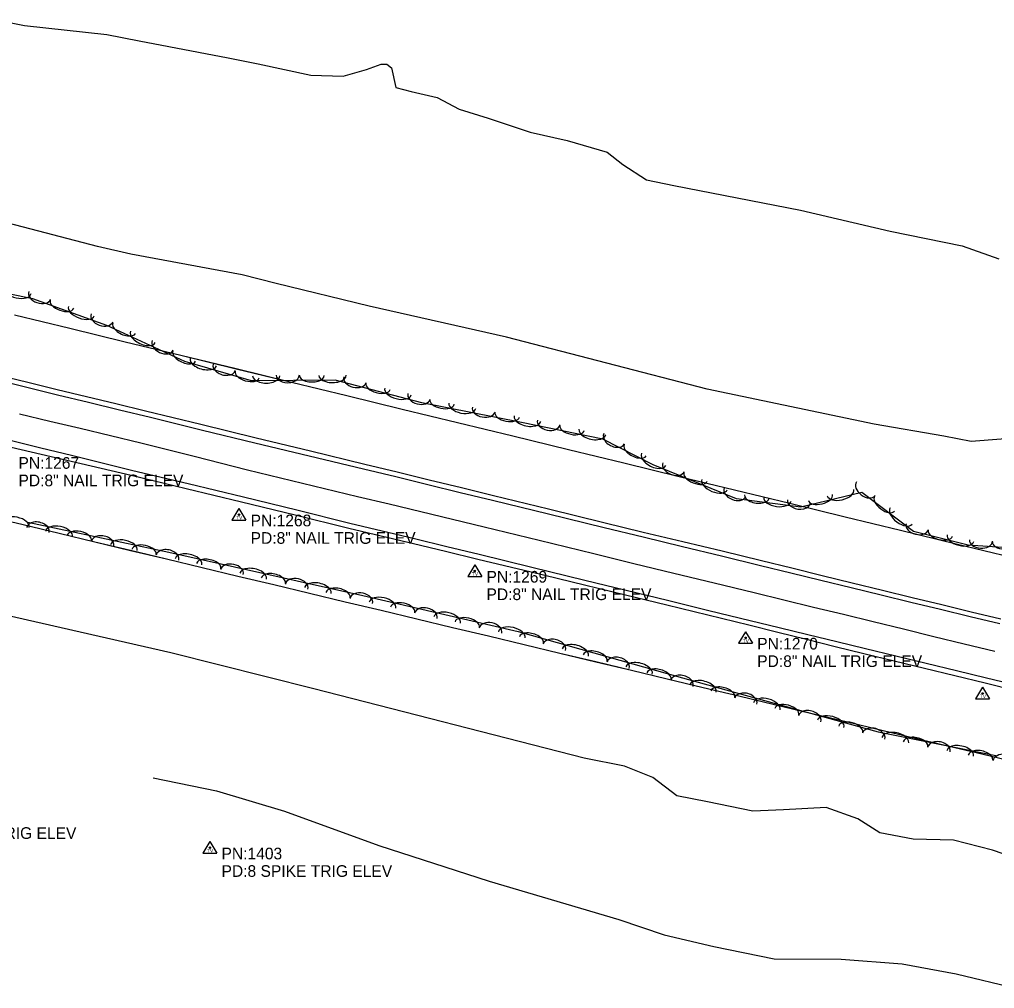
# Model space of a CAD drawing. Extents: x 1441650 to 1491889, y 345904 to 358319.
# Drawn here: x 1474446.2 to 1474864.3, y 347579.3 to 347994.7 of the extents above; entities that cross this region are included whole.
import ezdxf

# ---------------------------------------------------------------- set-up
doc = ezdxf.new("R2010")
doc.units = 0
for name, color, linetype in [('S_EDGE_PAVEMENT', 7, 'Continuous'), ('S_PAVEMENT_CROWN', 7, 'Continuous'), ('S_SECONDARY_CTL', 7, 'Continuous'), ('S_SECONDARY_CTL_ANNOT', 7, 'Continuous'), ('S_SHOULDER', 7, 'Continuous'), ('S_STREAM', 7, 'Continuous'), ('S_TREE', 7, 'Continuous')]:
    doc.layers.add(name, color=color, linetype=linetype)

msp = doc.modelspace()

# ---------------------------------------------------------------- linework, layer by layer
at = {"layer": 'S_EDGE_PAVEMENT'}
for points in [[(1474436.59, 347840.2), (1474449.28, 347837.06), (1474462.55, 347833.84), (1474475.82, 347830.63), (1474489.09, 347827.41), (1474502.36, 347824.19), (1474524.74, 347818.67), (1474547.13, 347813.15), (1474570.4, 347807.62), (1474593.67, 347802.09), (1474607.52, 347798.7), (1474621.36, 347795.32), (1474635.21, 347791.94), (1474649.06, 347788.56), (1474673.01, 347782.74), (1474696.96, 347776.92), (1474713.72, 347772.86), (1474730.48, 347768.8), (1474747.25, 347764.74), (1474764.01, 347760.67), (1474776.94, 347757.51), (1474789.86, 347754.35), (1474802.79, 347751.19), (1474815.72, 347748.04), (1474828.44, 347744.96), (1474841.16, 347741.88), (1474853.88, 347738.8), (1474866.61, 347735.72)], [(1474442.14, 347814.34), (1474455.31, 347811.1), (1474468.49, 347807.86), (1474481.66, 347804.63), (1474494.84, 347801.39), (1474518.56, 347795.72), (1474542.28, 347790.05), (1474565.07, 347784.44), (1474587.86, 347778.83), (1474601.71, 347775.48), (1474615.56, 347772.12), (1474629.41, 347768.76), (1474643.26, 347765.41), (1474665.97, 347759.86), (1474688.68, 347754.3), (1474706.41, 347750), (1474724.14, 347745.69), (1474741.88, 347741.39), (1474759.61, 347737.08), (1474771.96, 347734.08), (1474784.32, 347731.07), (1474796.68, 347728.06), (1474809.03, 347725.05), (1474822.01, 347721.91), (1474834.99, 347718.78), (1474847.97, 347715.64), (1474860.95, 347712.5), (1474874.05, 347709.31)]]:
    msp.add_lwpolyline(points, dxfattribs=at)
at = {"layer": 'S_PAVEMENT_CROWN'}
msp.add_lwpolyline([(1474446.13, 347825.66), (1474459.17, 347822.55), (1474472.21, 347819.44), (1474485.25, 347816.33), (1474498.29, 347813.22), (1474521.13, 347807.42), (1474543.98, 347801.63), (1474567.58, 347795.94), (1474591.17, 347790.25), (1474604.76, 347786.98), (1474618.36, 347783.71), (1474631.95, 347780.43), (1474645.54, 347777.16), (1474669.02, 347771.43), (1474692.51, 347765.69), (1474709.69, 347761.51), (1474726.87, 347757.34), (1474744.04, 347753.16), (1474761.22, 347748.98), (1474773.98, 347745.89), (1474786.74, 347742.8), (1474799.5, 347739.71), (1474812.25, 347736.62), (1474825.29, 347733.43), (1474838.33, 347730.25), (1474851.38, 347727.06), (1474864.42, 347723.88)], dxfattribs=at)
at = {"layer": 'S_SECONDARY_CTL'}
for p, q in [((1474540.31, 347785.02), (1474537.3, 347780.07)), ((1474540.31, 347785.02), (1474543.26, 347780.07)), ((1474537.3, 347780.07), (1474543.26, 347780.07)), ((1474641.46, 347760.89), (1474638.45, 347755.93)), ((1474641.46, 347760.89), (1474644.41, 347755.93)), ((1474638.45, 347755.93), (1474644.41, 347755.93)), ((1474757.55, 347732.23), (1474754.54, 347727.27)), ((1474757.55, 347732.23), (1474760.5, 347727.27)), ((1474754.54, 347727.27), (1474760.5, 347727.27)), ((1474859.23, 347708.4), (1474856.22, 347703.44)), ((1474859.23, 347708.4), (1474862.17, 347703.44)), ((1474856.22, 347703.44), (1474862.17, 347703.44)), ((1474527.83, 347642.26), (1474524.82, 347637.31)), ((1474527.83, 347642.26), (1474530.77, 347637.31)), ((1474524.82, 347637.31), (1474530.77, 347637.31))]:
    msp.add_line(p, q, dxfattribs=at)
for centre, radius in [((1474540.31, 347782.41), 0.311), ((1474540.31, 347782.41), 0.183), ((1474540.31, 347782.41), 0.103), ((1474641.46, 347758.28), 0.311), ((1474641.46, 347758.28), 0.183), ((1474641.46, 347758.28), 0.103), ((1474757.55, 347729.61), 0.311), ((1474757.55, 347729.61), 0.183), ((1474757.55, 347729.61), 0.103), ((1474859.23, 347705.79), 0.311), ((1474859.23, 347705.79), 0.183), ((1474859.23, 347705.79), 0.103), ((1474527.83, 347639.65), 0.311), ((1474527.83, 347639.65), 0.183), ((1474527.83, 347639.65), 0.103)]:
    msp.add_circle(centre, radius, dxfattribs=at)
at = {"layer": 'S_SHOULDER'}
for points in [[(1474437.15, 347842.25), (1474449.73, 347839.15), (1474462.34, 347836.1), (1474474.95, 347833.05), (1474487.57, 347830), (1474500.18, 347826.95), (1474523.91, 347821.16), (1474547.64, 347815.37), (1474571, 347809.71), (1474594.35, 347804.04), (1474608.13, 347800.7), (1474621.92, 347797.36), (1474635.7, 347794.02), (1474649.48, 347790.69), (1474673.13, 347784.85), (1474696.79, 347779.02), (1474713.7, 347774.96), (1474730.61, 347770.9), (1474747.52, 347766.85), (1474764.44, 347762.79), (1474777.4, 347759.6), (1474790.36, 347756.4), (1474803.32, 347753.21), (1474816.28, 347750.01), (1474828.98, 347746.95), (1474841.67, 347743.88), (1474854.37, 347740.82), (1474867.06, 347737.76)], [(1474442.69, 347811.35), (1474455.53, 347808.35), (1474468.37, 347805.36), (1474481.22, 347802.36), (1474494.06, 347799.37), (1474517.74, 347793.63), (1474541.42, 347787.89), (1474564.46, 347782.28), (1474587.5, 347776.68), (1474601.32, 347773.35), (1474615.13, 347770.02), (1474628.95, 347766.69), (1474642.77, 347763.36), (1474665.62, 347757.84), (1474688.47, 347752.31), (1474706.11, 347748.01), (1474723.74, 347743.71), (1474741.38, 347739.42), (1474759.01, 347735.12), (1474771.34, 347732.06), (1474783.66, 347729.01), (1474795.99, 347725.95), (1474808.31, 347722.9), (1474821.3, 347719.76), (1474834.3, 347716.62), (1474847.29, 347713.48), (1474860.29, 347710.33), (1474873.39, 347707.1)]]:
    msp.add_lwpolyline(points, dxfattribs=at)
at = {"layer": 'S_STREAM'}
for points in [[(1474435.36, 347994.66), (1474448.36, 347992.04), (1474483.69, 347988.3), (1474497.52, 347985.51), (1474535.73, 347978.25), (1474548.61, 347975.65), (1474571.2, 347970.87), (1474584.95, 347970.41), (1474595.01, 347973.19), (1474601.33, 347975.54), (1474603.78, 347975.5), (1474605.71, 347973.92), (1474607.63, 347965.51), (1474614.15, 347963.79), (1474625.29, 347961.18), (1474634.71, 347956.24), (1474647.2, 347952.35), (1474665.13, 347946.3), (1474681.09, 347942.77), (1474698.19, 347937.74), (1474704.9, 347932.57), (1474715.15, 347925.92), (1474726.84, 347923.45), (1474781.17, 347912.89), (1474819.54, 347903.92), (1474850.44, 347897.69), (1474866.22, 347892.14)], [(1474880.04, 347815.81), (1474854.27, 347813.81), (1474842.55, 347816.05), (1474812.76, 347821.24), (1474741.15, 347836.18), (1474655.02, 347858.48), (1474596.2, 347871.73), (1474556.24, 347881.46), (1474541.66, 347885.16), (1474493.97, 347894.01), (1474479.62, 347897.4), (1474387.01, 347921.49)], [(1474877.69, 347633.78), (1474863.44, 347638.61), (1474846.77, 347642.87), (1474829.46, 347643.36), (1474815.16, 347646.01), (1474805.65, 347651.96), (1474792.2, 347656.87), (1474773.88, 347655.89), (1474760.71, 347655.34), (1474741.31, 347659.26), (1474728.11, 347661.92), (1474717.74, 347669.77), (1474705.6, 347674.6), (1474688.31, 347678.09), (1474572.38, 347707.76), (1474511.1, 347723.11), (1474424.97, 347742.76)], [(1474503.51, 347669.57), (1474530.66, 347664.09), (1474559.89, 347655.33), (1474600.31, 347640.63), (1474647.58, 347625.3), (1474703.24, 347608.83), (1474722.72, 347602.29), (1474743.95, 347597.28), (1474769.9, 347592.06), (1474798.53, 347591.85), (1474824.74, 347589.82), (1474847.88, 347585.6), (1474873.99, 347579.3)]]:
    msp.add_lwpolyline(points, dxfattribs=at)
at = {"layer": 'S_TREE'}
for points in [[(1474890.7, 347766.83), (1474853.01, 347769.37), (1474829.6, 347775.26), (1474807.38, 347791.95), (1474781.32, 347785.62), (1474753.68, 347789.24), (1474717.99, 347803.84), (1474696.43, 347814.79), (1474661.54, 347821.93), (1474618.7, 347830.4), (1474581.57, 347840.1), (1474545.67, 347839.84), (1474517.1, 347848.02), (1474483.66, 347863.55), (1474451.9, 347874.98), (1474419.38, 347881.55), (1474383.97, 347884.17)], [(1474444.07, 347868.09), (1474467.82, 347862.31), (1474491.57, 347856.54), (1474515.32, 347850.77), (1474539.08, 347845), (1474562.83, 347839.22), (1474586.58, 347833.45), (1474610.33, 347827.68), (1474634.08, 347821.9), (1474657.83, 347816.13), (1474681.58, 347810.36), (1474705.33, 347804.59), (1474729.08, 347798.81), (1474752.83, 347793.04), (1474776.58, 347787.27), (1474800.33, 347781.5), (1474824.08, 347775.72), (1474847.83, 347769.95), (1474871.58, 347764.18)], [(1474444.07, 347868.09), (1474467.82, 347862.31), (1474491.57, 347856.54), (1474515.32, 347850.77), (1474539.07, 347844.99), (1474562.82, 347839.22), (1474586.58, 347833.45), (1474610.33, 347827.68), (1474634.08, 347821.9), (1474657.83, 347816.13), (1474681.58, 347810.36), (1474705.33, 347804.59), (1474729.08, 347798.81), (1474752.83, 347793.04), (1474776.58, 347787.27), (1474800.33, 347781.49), (1474824.08, 347775.72), (1474847.83, 347769.95), (1474871.58, 347764.18)], [(1474432.45, 347781.81), (1474447.8, 347778.13), (1474463.14, 347774.46), (1474478.49, 347770.79), (1474493.83, 347767.12), (1474509.18, 347763.45), (1474524.52, 347759.78), (1474539.87, 347756.11), (1474555.21, 347752.44), (1474570.56, 347748.77), (1474585.9, 347745.09), (1474601.25, 347741.42), (1474616.59, 347737.75), (1474631.94, 347734.08), (1474647.29, 347730.41), (1474662.63, 347726.74), (1474677.98, 347723.07), (1474693.32, 347719.4), (1474708.67, 347715.73), (1474724.01, 347712.05), (1474739.36, 347708.38), (1474754.7, 347704.71), (1474770.05, 347701.04), (1474785.39, 347697.37), (1474800.74, 347693.7), (1474816.08, 347690.03), (1474831.43, 347686.36), (1474846.77, 347682.68), (1474859.44, 347679.74), (1474872.11, 347676.79)], [(1474432.45, 347781.8), (1474447.79, 347778.13), (1474463.14, 347774.46), (1474478.48, 347770.78), (1474493.83, 347767.11), (1474509.17, 347763.44), (1474524.52, 347759.77), (1474539.87, 347756.1), (1474555.21, 347752.43), (1474570.56, 347748.76), (1474585.9, 347745.09), (1474601.25, 347741.42), (1474616.59, 347737.75), (1474631.94, 347734.08), (1474647.28, 347730.41), (1474662.63, 347726.73), (1474677.97, 347723.06), (1474693.32, 347719.39), (1474708.66, 347715.72), (1474724.01, 347712.05), (1474739.36, 347708.38), (1474754.7, 347704.71), (1474770.05, 347701.04), (1474785.39, 347697.37), (1474800.74, 347693.7), (1474816.08, 347690.03), (1474831.43, 347686.36), (1474846.77, 347682.68), (1474859.44, 347679.74), (1474872.11, 347676.79)], [(1474449.73, 347779.18), (1474510.19, 347766.29), (1474593.45, 347747.7), (1474660.07, 347732.38), (1474730.59, 347712.49), (1474753.19, 347706.13), (1474814.43, 347689.36), (1474864.9, 347679.14)]]:
    msp.add_lwpolyline(points, dxfattribs=at)
for centre, major_axis, ratio, start_param, end_param in [((1474445.43, 347878.39), (5.75, -1.16), 0.534171, 3.141593, 6.283185), ((1474454.8, 347876.4), (4.66, -1.68), 0.665785, 3.141593, 6.283185), ((1474464.4, 347872.67), (5.03, -1.81), 0.525294, 3.141593, 6.283185), ((1474472.75, 347869.67), (5.52, -1.99), 0.534407, 3.141593, 6.283185), ((1474481.55, 347866.77), (4.66, -1.68), 0.665785, 3.141593, 6.283185), ((1474491.08, 347862.38), (4.85, -2.25), 0.525744, 3.141629, 6.283222), ((1474499.12, 347858.64), (5.32, -2.47), 0.534865, 3.14163, 6.283223), ((1474507.62, 347854.97), (4.49, -2.09), 0.666355, 3.141653, 6.283245), ((1474516.86, 347850.4), (4.85, -2.25), 0.525744, 3.141629, 6.283222), ((1474525.02, 347847.89), (5.64, -1.61), 0.534229, 3.140551, 6.282144), ((1474533.99, 347845.59), (4.77, -1.36), 0.665563, 3.139928, 6.281521), ((1474543.82, 347842.51), (5.14, -1.47), 0.525119, 3.140583, 6.282175), ((1474552.01, 347841.95), (5.87, 0.04), 0.534934, 3.141554, 6.283147), ((1474561.26, 347842.27), (4.96, 0.04), 0.666441, 3.141531, 6.283124), ((1474571.57, 347842.09), (5.35, 0.04), 0.525812, 3.141555, 6.283148), ((1474580.44, 347842.16), (5.87, 0.04), 0.534934, 3.141554, 6.283147), ((1474590.03, 347840.28), (4.79, -1.25), 0.665508, 3.141593, 6.283185), ((1474599.93, 347837.43), (5.17, -1.35), 0.525076, 3.141593, 6.283185), ((1474608.51, 347835.19), (5.68, -1.48), 0.534185, 3.141593, 6.283185), ((1474617.53, 347833.1), (4.79, -1.25), 0.665508, 3.141593, 6.283185), ((1474627.43, 347830.78), (5.24, -1.04), 0.525064, 3.141593, 6.283185), ((1474636.13, 347829.06), (5.76, -1.14), 0.534173, 3.141593, 6.283185), ((1474645.26, 347827.51), (4.86, -0.96), 0.665494, 3.141593, 6.283185), ((1474655.32, 347825.26), (5.24, -1.04), 0.525064, 3.141593, 6.283185), ((1474664.02, 347823.53), (5.75, -1.19), 0.534285, 3.145589, 6.287182), ((1474673.13, 347821.92), (4.85, -1.01), 0.665626, 3.147981, 6.289573), ((1474683.18, 347819.61), (5.23, -1.08), 0.525174, 3.145469, 6.287061), ((1474691.86, 347817.83), (5.75, -1.19), 0.534285, 3.145589, 6.287182), ((1474701.18, 347814.98), (4.4, -2.28), 0.667076, 3.153786, 6.295379), ((1474710.25, 347810.09), (4.75, -2.44), 0.526335, 3.148978, 6.290571), ((1474718.15, 347806.08), (5.22, -2.68), 0.535465, 3.149208, 6.290801), ((1474726.65, 347802.8), (4.59, -1.88), 0.666022, 3.141593, 6.283185), ((1474736.09, 347798.67), (4.95, -2.02), 0.525481, 3.141593, 6.283185), ((1474744.29, 347795.31), (5.43, -2.22), 0.534597, 3.141593, 6.283185), ((1474752.96, 347792.04), (4.59, -1.88), 0.666022, 3.141593, 6.283185), ((1474798.32, 347791.88), (5.7, 1.39), 0.537156, 3.140306, 6.281898), ((1474809.12, 347793.55), (3.96, -2.98), 0.668731, 3.141593, 6.283185), ((1474762.45, 347790.17), (5.3, -0.69), 0.525177, 3.140664, 6.282257), ((1474771.24, 347789.02), (5.82, -0.76), 0.534288, 3.140636, 6.282228), ((1474789.7, 347789.78), (5.19, 1.27), 0.527996, 3.140345, 6.281937), ((1474817.21, 347787.16), (4.28, -3.21), 0.527619, 3.141593, 6.283185), ((1474780.46, 347788.06), (4.91, -0.64), 0.665636, 3.140063, 6.281656), ((1474824.3, 347781.83), (4.69, -3.52), 0.536772, 3.141593, 6.283185), ((1474444.58, 347778.11), (-5.75, 1.18), 0.550112, 3.141703, 6.283295), ((1474454.07, 347775.83), (-4.85, 1.02), 0.682908, 3.137345, 6.278938), ((1474463.17, 347774.16), (-5.74, 1.21), 0.548154, 3.138992, 6.280584), ((1474831.21, 347777.24), (4.81, -1.21), 0.665498, 3.141593, 6.283185), ((1474471.84, 347772.31), (-5.23, 1.11), 0.538807, 3.139073, 6.280665), ((1474481.85, 347769.91), (-4.85, 1.02), 0.682908, 3.137345, 6.278938), ((1474841.13, 347774.48), (5.18, -1.31), 0.525067, 3.141593, 6.283185), ((1474849.73, 347772.32), (5.69, -1.43), 0.534176, 3.141593, 6.283185), ((1474490.96, 347768.23), (-5.74, 1.21), 0.548154, 3.138992, 6.280584), ((1474499.62, 347766.38), (-5.23, 1.11), 0.538807, 3.139073, 6.280665), ((1474858.51, 347771.31), (4.94, -0.33), 0.665918, 3.141593, 6.283185), ((1474868.78, 347770.37), (5.33, -0.36), 0.525399, 3.141593, 6.283185), ((1474509.64, 347763.98), (-4.85, 1.02), 0.682908, 3.137345, 6.278938), ((1474518.7, 347762.23), (-5.73, 1.27), 0.548206, 3.138806, 6.280399), ((1474527.35, 347760.3), (-5.22, 1.16), 0.538857, 3.138893, 6.280486), ((1474537.34, 347757.8), (-4.84, 1.06), 0.682972, 3.137042, 6.278634), ((1474546.43, 347756.04), (-5.73, 1.27), 0.548206, 3.138806, 6.280399), ((1474555.07, 347754.11), (-5.22, 1.16), 0.538857, 3.138893, 6.280486), ((1474565.06, 347751.61), (-4.84, 1.06), 0.682972, 3.137042, 6.278634), ((1474574.15, 347749.85), (-5.73, 1.27), 0.548206, 3.138806, 6.280399), ((1474582.8, 347747.92), (-5.22, 1.16), 0.538857, 3.138893, 6.280486), ((1474592.79, 347745.42), (-4.84, 1.06), 0.682972, 3.137042, 6.278634), ((1474601.86, 347743.6), (-5.72, 1.32), 0.547798, 3.141593, 6.283185), ((1474610.5, 347741.62), (-5.21, 1.2), 0.538456, 3.141593, 6.283185), ((1474620.48, 347739.05), (-4.83, 1.11), 0.682467, 3.141593, 6.283185), ((1474629.57, 347737.23), (-5.72, 1.32), 0.547798, 3.141593, 6.283185), ((1474638.21, 347735.24), (-5.21, 1.2), 0.538456, 3.141593, 6.283185), ((1474648.19, 347732.68), (-4.83, 1.11), 0.682467, 3.141593, 6.283185), ((1474657.27, 347730.86), (-5.72, 1.32), 0.547798, 3.141593, 6.283185), ((1474665.73, 347728.59), (-5.15, 1.45), 0.53846, 3.1416, 6.283193), ((1474675.58, 347725.54), (-4.77, 1.35), 0.682472, 3.141605, 6.283198), ((1474684.56, 347723.28), (-5.65, 1.59), 0.547801, 3.1416, 6.283193), ((1474693.09, 347720.87), (-5.15, 1.45), 0.53846, 3.1416, 6.283193), ((1474702.94, 347717.82), (-4.77, 1.35), 0.682472, 3.141605, 6.283198), ((1474711.92, 347715.56), (-5.65, 1.59), 0.547801, 3.1416, 6.283193), ((1474720.45, 347713.15), (-5.15, 1.45), 0.53846, 3.1416, 6.283193), ((1474730.3, 347710.11), (-4.77, 1.34), 0.682479, 3.142126, 6.283719), ((1474739.28, 347707.85), (-5.65, 1.59), 0.547807, 3.141919, 6.283512), ((1474747.82, 347705.45), (-5.15, 1.45), 0.538465, 3.141909, 6.283502), ((1474757.69, 347702.44), (-4.78, 1.32), 0.682638, 3.144214, 6.285807), ((1474766.69, 347700.24), (-5.66, 1.55), 0.547936, 3.143199, 6.284791), ((1474775.24, 347697.9), (-5.15, 1.42), 0.538592, 3.143149, 6.284741), ((1474785.1, 347694.93), (-4.78, 1.32), 0.682638, 3.144214, 6.285807), ((1474794.1, 347692.74), (-5.66, 1.55), 0.547936, 3.143199, 6.284791), ((1474802.65, 347690.39), (-5.15, 1.42), 0.538592, 3.143149, 6.284741), ((1474812.52, 347687.42), (-4.78, 1.32), 0.682638, 3.144214, 6.285807), ((1474821.77, 347685.72), (-5.75, 1.16), 0.547801, 3.141688, 6.283281), ((1474830.46, 347683.96), (-5.24, 1.06), 0.538459, 3.141685, 6.283278), ((1474840.51, 347681.66), (-4.86, 0.98), 0.682471, 3.141749, 6.283342), ((1474849.63, 347680.08), (-5.75, 1.16), 0.547801, 3.141688, 6.283281), ((1474858.33, 347678.32), (-5.24, 1.06), 0.538459, 3.141685, 6.283278), ((1474868.6, 347676.29), (-4.92, 0.6), 0.68253, 3.140521, 6.282113)]:
    msp.add_ellipse(centre, major_axis=major_axis, ratio=ratio, start_param=start_param, end_param=end_param, dxfattribs=at)

# ---------------------------------------------------------------- texts
at = {"layer": 'S_SECONDARY_CTL'}
for p in [(1474539.1, 347780.4), (1474640.25, 347756.26), (1474756.35, 347727.6), (1474858.02, 347703.78), (1474526.62, 347637.64)]:
    msp.add_text('TV', height=1.5, rotation=360, dxfattribs=at).set_placement(p)
at = {"layer": 'S_SECONDARY_CTL_ANNOT'}
for s, p in [('PN:1267', (1474445.75, 347802.08)), ('PD:8" NAIL TRIG ELEV', (1474445.75, 347794.58)), ('PN:1268', (1474545.31, 347777.41)), ('PD:8" NAIL TRIG ELEV', (1474545.31, 347769.91)), ('PN:1269', (1474646.46, 347753.28)), ('PD:8" NAIL TRIG ELEV', (1474646.46, 347745.78)), ('PN:1270', (1474762.55, 347724.61)), ('PD:8" NAIL TRIG ELEV', (1474762.55, 347717.11)), ('PD:8 SPIKE TRIG ELEV', (1474397.4, 347643.42)), ('PN:1403', (1474532.83, 347634.65)), ('PD:8 SPIKE TRIG ELEV', (1474532.83, 347627.15))]:
    msp.add_text(s, height=5, dxfattribs=at).set_placement(p)

doc.saveas('drawing.dxf')
